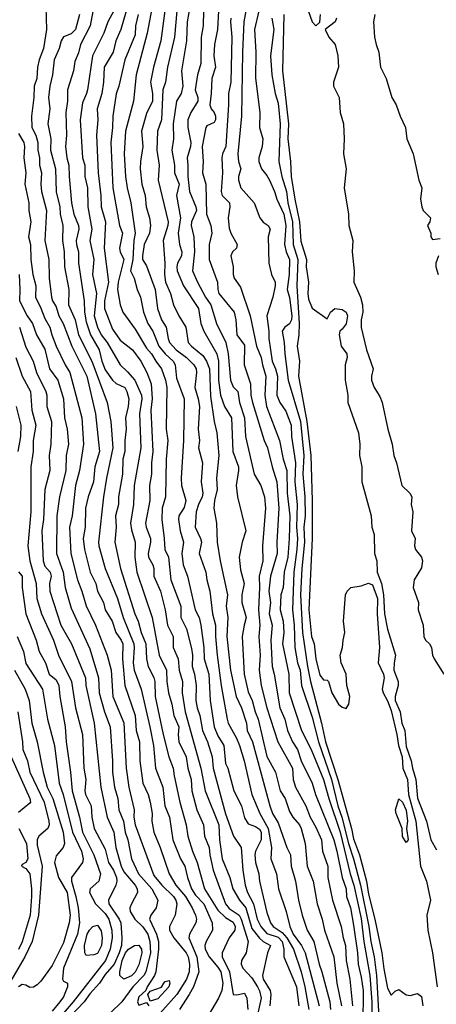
# Model space of a CAD drawing. Header units: metres. Extents: x -46681 to -43747, y -240911 to -237677.
# Tile 544 of 656: x -46510 to -46455, y -238645 to -238515. Entities that reach past the tile are written whole.
import ezdxf

# ---------------------------------------------------------------- set-up
doc = ezdxf.new("R2010")
doc.units = ezdxf.units.M
doc.layers.add('CONTOUR_INDEX', color=1, linetype='Continuous')
doc.layers.add('CONTOUR_INTER', color=3, linetype='Continuous')

msp = doc.modelspace()

# ---------------------------------------------------------------- linework, layer by layer
at = {"layer": 'CONTOUR_INDEX'}
for points, elevation in [([(-46500.6, -238512.94), (-46501.07, -238515.52), (-46502.35, -238518.02), (-46502.6, -238519.13), (-46503.1, -238520.24), (-46503.28, -238521.52), (-46504.06, -238524.02), (-46504.1, -238525.52), (-46504.32, -238527.02), (-46504.21, -238530.02), (-46504.34, -238531.52), (-46504.18, -238533.02), (-46503.9, -238534.02), (-46503.88, -238535.52), (-46503.55, -238539.02), (-46503.25, -238540.52), (-46502.62, -238542.02), (-46502.56, -238542.52), (-46502.91, -238544.02), (-46502.89, -238544.52), (-46502.6, -238545.52), (-46502.62, -238547.02), (-46501.87, -238552.02), (-46501.84, -238553.52), (-46501.6, -238554.78), (-46501.04, -238556.52), (-46499.89, -238558.52), (-46499.53, -238560.02), (-46499.1, -238561.16), (-46498.1, -238562.53), (-46497.6, -238562.98), (-46496.46, -238563.52), (-46496.19, -238564.02), (-46495.93, -238565.02), (-46496.02, -238566.02), (-46496.4, -238567.52), (-46496.27, -238569.02), (-46496.46, -238570.52), (-46496.45, -238572.02), (-46496.72, -238573.02), (-46496.8, -238575.02), (-46497.32, -238578.02), (-46497.32, -238579.02), (-46497.69, -238580.52), (-46497.63, -238582.02), (-46497.78, -238584.02), (-46497.05, -238587.52), (-46495.14, -238593.52), (-46494.68, -238594.52), (-46494.32, -238596.02), (-46493.69, -238597.52), (-46493.61, -238599.52), (-46493.35, -238600.52), (-46492.6, -238601.98), (-46492.47, -238602.52), (-46492.43, -238604.52), (-46491.38, -238609.52), (-46490.64, -238612.52), (-46490.05, -238614.02), (-46489.93, -238615.02), (-46489.15, -238618.52), (-46488.31, -238621.52), (-46488.09, -238623.02), (-46487.48, -238625.02), (-46486.85, -238626.52), (-46485.89, -238630.02), (-46484.1, -238632.84), (-46483.1, -238633.8), (-46482.1, -238634.43), (-46481.84, -238635.02), (-46481.87, -238635.52), (-46482.62, -238636.52), (-46483.53, -238638.52), (-46483.56, -238639.02), (-46482.56, -238641.02), (-46482.1, -238644.03), (-46481.6, -238644.06), (-46480.6, -238643.86), (-46480.29, -238644.52), (-46480.13, -238646.02)], 80), ([(-46491.17, -238513.52), (-46491.7, -238517.52), (-46492.66, -238521.02), (-46493.07, -238523.02), (-46492.8, -238524.52), (-46492.78, -238525.52), (-46493.6, -238527.16), (-46494.27, -238529.52), (-46494.06, -238531.52), (-46494.41, -238533.52), (-46494.44, -238534.52), (-46494.23, -238536.52), (-46493.77, -238538.02), (-46493.63, -238539.52), (-46493.2, -238541.02), (-46493.08, -238542.02), (-46493.21, -238543.02), (-46493.89, -238544.52), (-46494.13, -238546.02), (-46494.11, -238546.52), (-46493.6, -238547.35), (-46492.43, -238550.52), (-46492.11, -238553.02), (-46491.58, -238554.52), (-46490.98, -238555.52), (-46490.72, -238557.02), (-46490.52, -238557.52), (-46489.66, -238558.52), (-46488.26, -238559.52), (-46487.3, -238560.52), (-46487, -238561.02), (-46486.94, -238561.52), (-46487.16, -238563.52), (-46486.72, -238565.02), (-46486.57, -238566.02), (-46486.74, -238569.02), (-46486.57, -238570.52), (-46486.68, -238571.52), (-46486.16, -238573.52), (-46486.33, -238576.02), (-46486.13, -238577.52), (-46486.19, -238578.02), (-46486.68, -238579.02), (-46486.98, -238580.02), (-46487.12, -238582.02), (-46486.42, -238583.52), (-46486.3, -238584.02), (-46486.59, -238585.52), (-46485.71, -238588.02), (-46485.59, -238589.02), (-46485.2, -238590.52), (-46484.81, -238593.52), (-46484.43, -238595.02), (-46484.44, -238596.52), (-46484.23, -238599.02), (-46483.69, -238603.02), (-46482.88, -238607.52), (-46482.75, -238608.02), (-46481.63, -238610.02), (-46481.25, -238611.02), (-46480.62, -238613.02), (-46479.63, -238617.52), (-46478.55, -238620.02), (-46477.44, -238622.02), (-46477, -238624.52), (-46477.09, -238626.02), (-46476.33, -238628.02), (-46476.05, -238630.02), (-46475.05, -238633.02), (-46474.58, -238635.02), (-46474.14, -238636.02), (-46473, -238637.52), (-46472.51, -238638.52), (-46470.68, -238645.52)], 75), ([(-46472.31, -238513.02), (-46471.6, -238514.99), (-46471.1, -238515.55), (-46470.6, -238515.03), (-46470.5, -238514.02)], 65), ([(-46482.38, -238514.52), (-46482.42, -238515.02), (-46482.27, -238517.02), (-46482.41, -238523.02), (-46482.71, -238524.52), (-46482.69, -238526.02), (-46483.06, -238531.52), (-46483.51, -238532.52), (-46483.59, -238533.02), (-46483.5, -238535.02), (-46483.7, -238537.52), (-46483.54, -238538.02), (-46482.58, -238539.02), (-46482.52, -238539.52), (-46482.77, -238541.02), (-46482.6, -238542.38), (-46482.39, -238543.02), (-46481.56, -238544.52), (-46481.65, -238545.02), (-46482.18, -238545.52), (-46482.38, -238546.02), (-46482.09, -238547.52), (-46482.1, -238548.52), (-46481.96, -238549.02), (-46481.1, -238550.21), (-46479.85, -238554.02), (-46479.01, -238558.02), (-46478.35, -238559.52), (-46478.21, -238560.52), (-46477.74, -238562.02), (-46477.88, -238564.52), (-46477.66, -238566.02), (-46475.95, -238570.52), (-46475.45, -238573.02), (-46474.95, -238574.52), (-46474.91, -238577.52), (-46474.58, -238580.52), (-46474.64, -238583.52), (-46474.83, -238586.02), (-46475.33, -238588.02), (-46475.44, -238590.02), (-46475.74, -238591.02), (-46475.84, -238593.02), (-46475.44, -238594.52), (-46475.38, -238596.02), (-46475.52, -238597.52), (-46474.7, -238601.52), (-46474.63, -238604.02), (-46473.01, -238609.02), (-46471.73, -238611.52), (-46470.08, -238615.52), (-46469.39, -238618.02), (-46467.87, -238622.52), (-46466.54, -238628.02), (-46466.07, -238629.52), (-46465.1, -238633.96), (-46464.74, -238637.02), (-46463.96, -238641.52), (-46463.66, -238645.02), (-46463.72, -238648.52)], 70), ([(-46468.36, -238514.52), (-46468.56, -238515.02), (-46469.89, -238516.02), (-46469.38, -238517.02), (-46468.54, -238518.02), (-46468.18, -238519.52), (-46468.08, -238521.02), (-46468.76, -238523.02), (-46468.76, -238523.52), (-46468.03, -238525.02), (-46467.87, -238527.02), (-46467.42, -238528.52), (-46467.35, -238530.52), (-46467.45, -238532.52), (-46467.08, -238534.52), (-46467.34, -238537.02), (-46466.77, -238540.52), (-46466.75, -238542.02), (-46466.22, -238544.02), (-46466.3, -238545.52), (-46466.01, -238548.02), (-46466.05, -238549.52), (-46465.16, -238551.52), (-46464.9, -238552.52), (-46464.87, -238553.52), (-46465.1, -238554.52), (-46465.1, -238555.56), (-46464.37, -238558.52), (-46463.51, -238561.02), (-46463.74, -238562.02), (-46463.7, -238562.52), (-46463.38, -238563.52), (-46462.6, -238564.7), (-46462.31, -238565.52), (-46461.56, -238569.02), (-46460.96, -238571.02), (-46460.74, -238572.52), (-46460.38, -238573.52), (-46459.7, -238576.52), (-46458.62, -238577.52), (-46458.38, -238578.02), (-46458.44, -238579.02), (-46458.25, -238580.02), (-46458.4, -238582.52), (-46457.91, -238583.52), (-46458.03, -238584.52), (-46457.88, -238585.02), (-46457.1, -238586.02), (-46456.93, -238586.52), (-46457.1, -238587.43), (-46458.05, -238589.02), (-46458.2, -238590.02), (-46457.47, -238592.02), (-46457.52, -238593.02), (-46456.84, -238595.02), (-46456.77, -238596.52), (-46456.54, -238597.02), (-46456.03, -238597.52), (-46455.76, -238598.02), (-46455.6, -238599.02), (-46455.38, -238599.52), (-46454.1, -238601.52)], 65), ([(-46510.47, -238555.52), (-46509.6, -238558.15), (-46508.63, -238560.02), (-46508.21, -238561.52), (-46506.97, -238564.02), (-46506.82, -238564.52), (-46506.84, -238566.02), (-46506.19, -238568.02), (-46506.29, -238571.02), (-46506.53, -238572.52), (-46506.41, -238574.52), (-46507.09, -238577.02), (-46507.27, -238581.02), (-46507.5, -238582.52), (-46507.31, -238586.52), (-46507.1, -238587.2), (-46506.4, -238588.02), (-46506.26, -238588.52), (-46506.47, -238589.52), (-46506.41, -238590.52), (-46504.97, -238595.02), (-46503.55, -238597.52), (-46501.69, -238602.02), (-46501.64, -238603.02), (-46500.55, -238608.02), (-46499.67, -238616.52), (-46498.8, -238620.52), (-46497.95, -238622.52), (-46497.68, -238624.52), (-46496.96, -238627.02), (-46496.6, -238627.77), (-46495.11, -238629.52), (-46494.83, -238630.02), (-46494.77, -238630.52), (-46495.6, -238632.02), (-46495.79, -238632.52), (-46495.77, -238633.02), (-46495.16, -238634.02), (-46494.1, -238635.05), (-46493.4, -238636.02), (-46493.13, -238637.02), (-46493.07, -238638.52), (-46493.68, -238641.02), (-46493.94, -238641.52), (-46495.39, -238643.02), (-46496.87, -238645.02), (-46498.42, -238646.52)], 85), ([(-46510.69, -238606.52), (-46510.05, -238610.52), (-46510.01, -238611.52), (-46509.37, -238613.02), (-46509.1, -238614.53), (-46507.18, -238618.52), (-46506.55, -238621.02), (-46506.52, -238621.52), (-46506.71, -238622.02), (-46507.89, -238623.02), (-46508.12, -238623.52), (-46508.1, -238624.23), (-46507.46, -238627.02), (-46507.92, -238633.52), (-46508.79, -238637.02), (-46509.73, -238639.02), (-46514.76, -238647.52)], 90)]:
    msp.add_lwpolyline(points, dxfattribs=dict(at, elevation=elevation))
at = {"layer": 'CONTOUR_INTER'}
for points, elevation in [([(-46489.26, -238510.02), (-46489.86, -238517.02), (-46490.82, -238521.02), (-46491.08, -238523.02), (-46491.41, -238524.02), (-46491.58, -238528.02), (-46492.14, -238529.52), (-46492.22, -238532.02), (-46491.93, -238534.02), (-46492.05, -238536.02), (-46490.73, -238541.52), (-46490.77, -238542.02), (-46491.38, -238544.02), (-46491.16, -238547.02), (-46491.22, -238548.52), (-46491.08, -238549.52), (-46490.4, -238551.02), (-46490.02, -238552.52), (-46489.31, -238554.02), (-46488.39, -238555.52), (-46488.04, -238557.52), (-46487.62, -238558.02), (-46486.1, -238559.27), (-46485.61, -238560.02), (-46485.24, -238561.02), (-46485.1, -238564.65), (-46484.59, -238568.02), (-46484.24, -238569.52), (-46483.98, -238572.52), (-46484.28, -238575.52), (-46484.22, -238577.02), (-46484.58, -238578.52), (-46484.64, -238579.52), (-46484.28, -238581.52), (-46484.2, -238584.02), (-46483.8, -238586.52), (-46482.83, -238591.02), (-46483.03, -238592.52), (-46482.81, -238594.02), (-46482.92, -238596.52), (-46482.44, -238601.02), (-46481.7, -238604.52), (-46480.97, -238606.02), (-46480.32, -238608.02), (-46480.22, -238609.02), (-46479.52, -238610.52), (-46477.23, -238619.02), (-46476.86, -238620.02), (-46476.1, -238621.25), (-46474.95, -238624.52), (-46474.46, -238625.52), (-46474.37, -238627.02), (-46473.79, -238629.02), (-46473.43, -238631.52), (-46472.92, -238633.52), (-46472.27, -238635.52), (-46471.36, -238637.02), (-46470.67, -238640.02), (-46470.3, -238641.02), (-46469.25, -238645.02), (-46469.18, -238646.02)], 74), ([(-46478.09, -238511.02), (-46479.25, -238516.02), (-46479.08, -238519.02), (-46479.1, -238522.47), (-46478.55, -238527.02), (-46478.58, -238529.02), (-46478.13, -238530.52), (-46478.22, -238531.52), (-46478.66, -238533.02), (-46478.67, -238533.52), (-46478.31, -238534.52), (-46477.6, -238535.37), (-46477.26, -238536.02), (-46476.58, -238537.52), (-46476.31, -238538.52), (-46475.38, -238540.52), (-46475.11, -238542.02), (-46475.27, -238544.52), (-46475.04, -238545.52), (-46474.61, -238546.52), (-46474.64, -238548.52), (-46474.91, -238550.52), (-46474.6, -238551.57), (-46474.29, -238554.02), (-46474.35, -238554.52), (-46474.6, -238555.06), (-46475.24, -238555.52), (-46475.57, -238556.02), (-46475.3, -238557.52), (-46475.24, -238559.02), (-46474.8, -238562.52), (-46473.15, -238568.02), (-46472.7, -238572.52), (-46472.83, -238575.02), (-46472.57, -238578.02), (-46472.54, -238580.52), (-46472.7, -238582.02), (-46472.61, -238584.02), (-46472.99, -238587.52), (-46473.15, -238591.02), (-46472.87, -238596.02), (-46472.22, -238600.52), (-46471.83, -238602.52), (-46470.35, -238608.02), (-46469.81, -238610.52), (-46468.18, -238615.52), (-46466.36, -238622.02), (-46466.1, -238623.4), (-46465.31, -238625.52), (-46464.37, -238629.02), (-46464.1, -238630.72), (-46463.26, -238634.02), (-46462.33, -238638.52), (-46462.1, -238640.61), (-46461.6, -238643.19), (-46461.1, -238644.11), (-46460.6, -238643.59), (-46460.1, -238643.39), (-46459.1, -238644.06), (-46458.6, -238644.17), (-46457.6, -238643.92), (-46457.1, -238644.29), (-46456.92, -238645.52)], 68), ([(-46496, -238512.52), (-46497, -238516.02), (-46497.65, -238517.52), (-46498.03, -238519.02), (-46499.21, -238521.02), (-46499.32, -238523.02), (-46499.54, -238524.52), (-46500.12, -238526.52), (-46500.06, -238528.02), (-46500.23, -238530.02), (-46499.99, -238535.02), (-46499.64, -238538.02), (-46499.59, -238539.52), (-46499.05, -238541.52), (-46499.22, -238545.02), (-46498.62, -238549.52), (-46499.16, -238552.02), (-46499.17, -238553.02), (-46498.1, -238555.75), (-46497.1, -238557.22), (-46495.46, -238558.52), (-46494.35, -238560.02), (-46493.54, -238561.52), (-46492.96, -238563.02), (-46492.86, -238565.02), (-46493, -238566.52), (-46492.76, -238572.02), (-46492.95, -238573.52), (-46492.92, -238575.02), (-46493.18, -238576.52), (-46493.16, -238578.52), (-46493.72, -238581.52), (-46493.65, -238582.02), (-46493.07, -238583.52), (-46493.05, -238584.02), (-46493.38, -238585.52), (-46493.34, -238586.02), (-46492.76, -238587.02), (-46492.6, -238587.52), (-46492.6, -238588.52), (-46491.75, -238590.52), (-46491.12, -238593.02), (-46490.81, -238595.02), (-46490.06, -238596.52), (-46490.04, -238598.02), (-46489.38, -238599.52), (-46489.27, -238601.02), (-46488.8, -238602.52), (-46488.87, -238604.02), (-46488.47, -238606.52), (-46486.39, -238614.02), (-46485.79, -238617.02), (-46483.97, -238621.52), (-46483.89, -238623.52), (-46483.54, -238626.02), (-46482.54, -238628.52), (-46482.14, -238630.02), (-46481.24, -238631.52), (-46480.39, -238632.52), (-46479.6, -238635.27), (-46478.6, -238636.57), (-46478.1, -238637), (-46477.11, -238637.52), (-46477.51, -238638.52), (-46478.18, -238641.52), (-46478.12, -238642.02), (-46477.16, -238643.52), (-46477.1, -238644.02), (-46477.21, -238645.52)], 78), ([(-46492.75, -238512.52), (-46493.52, -238516.52), (-46494.97, -238522.02), (-46495.34, -238525.52), (-46496.38, -238529.52), (-46496.54, -238532.52), (-46496.4, -238535.52), (-46496.18, -238537.02), (-46495.68, -238539.02), (-46495.09, -238543.02), (-46495.28, -238544.02), (-46495.41, -238546.52), (-46495.7, -238548.02), (-46495.25, -238549.02), (-46494.84, -238550.52), (-46494.38, -238551.52), (-46493.98, -238553.52), (-46493.41, -238555.02), (-46492.76, -238556.02), (-46491.97, -238558.02), (-46491.12, -238559.02), (-46490.03, -238560.02), (-46489.77, -238560.52), (-46489.6, -238562.28), (-46488.57, -238565.02), (-46488.7, -238570.52), (-46489, -238575.52), (-46488.93, -238576.52), (-46488.39, -238578.52), (-46488.6, -238579.41), (-46489.32, -238580.52), (-46489.35, -238581.02), (-46489.11, -238582.52), (-46488.69, -238584.02), (-46488.91, -238585.52), (-46488.73, -238587.02), (-46488.14, -238588.52), (-46487.15, -238593.02), (-46486.62, -238594.02), (-46486.39, -238595.02), (-46485.97, -238598.02), (-46485.95, -238599.52), (-46485.33, -238601.52), (-46485.13, -238605.02), (-46484.59, -238608.52), (-46484.1, -238609.71), (-46483.34, -238611.02), (-46483.1, -238613.41), (-46482.8, -238614.02), (-46482, -238617.02), (-46480.97, -238619.02), (-46480.6, -238620.6), (-46480.1, -238621.39), (-46479.1, -238621.74), (-46478.6, -238622.08), (-46478.38, -238622.52), (-46478.37, -238623.52), (-46479.1, -238625.02), (-46479.22, -238625.52), (-46479.12, -238626.52), (-46478.66, -238628.02), (-46478.6, -238629.02), (-46477.6, -238633.17), (-46477.12, -238634.52), (-46476.78, -238635.02), (-46475.6, -238635.82), (-46474.97, -238636.52), (-46474.09, -238638.02), (-46473.06, -238641.02), (-46472.55, -238643.02), (-46472.03, -238646.02)], 76), ([(-46487.74, -238512.52), (-46488.18, -238515.02), (-46488.28, -238517.52), (-46488.94, -238521.52), (-46488.75, -238523.52), (-46488.99, -238524.52), (-46489.59, -238525.52), (-46490.05, -238528.52), (-46490.02, -238530.52), (-46490.23, -238532.02), (-46489.89, -238534.02), (-46489.88, -238535.02), (-46489.27, -238536.52), (-46489.63, -238538.02), (-46489.06, -238541.02), (-46489.37, -238543.02), (-46489.19, -238544.52), (-46488.89, -238545.52), (-46488.96, -238546.02), (-46489.47, -238547.02), (-46489.57, -238547.52), (-46489.5, -238548.02), (-46488.66, -238550.02), (-46486.68, -238553.02), (-46486.36, -238555.02), (-46486, -238556.02), (-46484.24, -238559.02), (-46484.02, -238560.02), (-46484.02, -238562.52), (-46483.75, -238564.52), (-46483.22, -238566.02), (-46482.32, -238567.52), (-46482.13, -238572.02), (-46481.39, -238574.02), (-46481.36, -238574.52), (-46481.69, -238576.52), (-46481.53, -238578.02), (-46480.41, -238582.52), (-46480.88, -238584.02), (-46481.29, -238586.02), (-46481.1, -238587.71), (-46480.62, -238589.52), (-46480.92, -238591.02), (-46480.95, -238592.02), (-46480.35, -238594.02), (-46480.64, -238595.02), (-46480.88, -238596.52), (-46480.63, -238601.52), (-46480.1, -238603.88), (-46479.55, -238605.02), (-46479.17, -238606.52), (-46478.76, -238607.52), (-46477.6, -238612.48), (-46476.46, -238614.52), (-46475.84, -238617.02), (-46475.17, -238618.02), (-46474.6, -238619.77), (-46474.16, -238620.52), (-46473.28, -238621.52), (-46473.05, -238622.02), (-46472.54, -238624.02), (-46472.27, -238627.02), (-46471.46, -238629.02), (-46470.94, -238632.02), (-46470.25, -238634.02), (-46469.98, -238635.52), (-46468.73, -238639.02), (-46468.31, -238642.52), (-46467.7, -238645.52)], 73), ([(-46506.95, -238513.02), (-46506.85, -238516.02), (-46507.27, -238518.52), (-46507.84, -238520.02), (-46508.07, -238521.02), (-46508.16, -238522.52), (-46508.49, -238523.52), (-46508.55, -238525.02), (-46508.87, -238527.52), (-46508.8, -238529.02), (-46508.29, -238530.02), (-46508.01, -238531.02), (-46508.03, -238532.02), (-46507.81, -238533.02), (-46507.81, -238534.02), (-46507.52, -238535.02), (-46507.64, -238536.52), (-46507.54, -238537.52), (-46506.87, -238540.02), (-46507.11, -238544.02), (-46506.55, -238546.52), (-46506.53, -238549.02), (-46506.21, -238551.52), (-46506.05, -238552.02), (-46505.6, -238552.81), (-46505.22, -238554.02), (-46504.64, -238555.02), (-46503.49, -238558.02), (-46501.52, -238562.02), (-46500.37, -238567.02), (-46499.85, -238572.02), (-46500.46, -238574.02), (-46500.61, -238576.02), (-46501.35, -238578.02), (-46501.69, -238579.52), (-46501.74, -238582.02), (-46501.98, -238583.52), (-46501.83, -238585.02), (-46501.09, -238588.02), (-46500.3, -238589.52), (-46500.1, -238590.52), (-46499.28, -238592.02), (-46499.08, -238593.02), (-46498.16, -238594.52), (-46497.66, -238596.02), (-46496.95, -238597.02), (-46496.74, -238597.52), (-46496.78, -238599.52), (-46496.49, -238603.02), (-46495.11, -238607.02), (-46494.96, -238609.02), (-46494.52, -238610.52), (-46494.47, -238613.02), (-46494.09, -238616.02), (-46493.39, -238617.52), (-46493.11, -238618.52), (-46492.86, -238620.02), (-46492.88, -238621.02), (-46492.61, -238622.52), (-46491.76, -238624.52), (-46490.58, -238628.02), (-46489.72, -238629.52), (-46488.43, -238631.02), (-46487.52, -238632.52), (-46487.07, -238633.52), (-46486.97, -238634.02), (-46487.04, -238634.52), (-46487.88, -238636.02), (-46487.99, -238636.52), (-46486.9, -238639.02), (-46486.65, -238641.02), (-46487.36, -238643.02), (-46487.92, -238644.02), (-46489.21, -238646.02)], 82), ([(-46497.95, -238513.52), (-46498.71, -238515.02), (-46499.24, -238516.52), (-46500.78, -238519.52), (-46501.43, -238524.02), (-46501.54, -238524.52), (-46502.1, -238525.75), (-46502.38, -238528.02), (-46502.08, -238533.02), (-46501.78, -238534.02), (-46501.78, -238535.52), (-46501.41, -238537.02), (-46501.4, -238539.52), (-46500.85, -238542.52), (-46501.1, -238544.02), (-46500.58, -238546.52), (-46500.77, -238548.52), (-46500.25, -238551.02), (-46500.56, -238554.02), (-46500.08, -238555.52), (-46499.61, -238556.52), (-46498.81, -238557.52), (-46497.11, -238560.52), (-46496.1, -238561.41), (-46495.13, -238562.52), (-46494.26, -238564.52), (-46494.22, -238565.02), (-46494.52, -238567.02), (-46494.35, -238571.52), (-46495.23, -238576.52), (-46495.31, -238579.02), (-46495.7, -238581.52), (-46495.6, -238582.39), (-46495.08, -238584.02), (-46495.13, -238586.02), (-46494.89, -238588.02), (-46492.85, -238594.02), (-46491.9, -238599.02), (-46490.95, -238601.02), (-46490.9, -238602.52), (-46490.66, -238604.02), (-46490.21, -238605.52), (-46489.97, -238607.02), (-46489.31, -238608.52), (-46489.4, -238609.52), (-46489.3, -238610.52), (-46488.34, -238612.52), (-46488.1, -238614.02), (-46487.66, -238615.52), (-46487.59, -238617.02), (-46486.93, -238619.52), (-46486.01, -238621.52), (-46485.9, -238623.02), (-46485.26, -238624.52), (-46485.2, -238625.52), (-46484.75, -238627.52), (-46483.12, -238632.02), (-46482.6, -238632.64), (-46481.3, -238633.52), (-46481.01, -238634.02), (-46480.09, -238637.02), (-46480.34, -238638.52), (-46480.97, -238639.52), (-46481.04, -238640.02), (-46480.8, -238640.52), (-46479.6, -238641.82), (-46478.85, -238643.02), (-46478.6, -238643.55), (-46478.39, -238644.52), (-46479.04, -238647.52)], 79), ([(-46486.04, -238513.52), (-46486.09, -238515.52), (-46486.35, -238517.02), (-46486.4, -238520.52), (-46486.82, -238522.02), (-46487.15, -238524.02), (-46486.78, -238525.02), (-46486.77, -238525.52), (-46487.71, -238527.02), (-46488.09, -238528.02), (-46488.1, -238529.02), (-46487.7, -238531.02), (-46487.74, -238531.52), (-46488.21, -238533.02), (-46488.09, -238534.02), (-46488.12, -238535.52), (-46487.89, -238537.52), (-46487.05, -238539.52), (-46486.97, -238540.02), (-46487.61, -238541.52), (-46487.66, -238542.02), (-46487.33, -238543.52), (-46487.24, -238545.52), (-46487.47, -238548.02), (-46486.82, -238549.52), (-46485.75, -238551.52), (-46485.07, -238552.52), (-46484.31, -238555.02), (-46483.04, -238557.52), (-46482.75, -238559.02), (-46482.46, -238562.52), (-46482.1, -238563.43), (-46481.47, -238564.02), (-46481.25, -238565.52), (-46480.6, -238567.52), (-46480.45, -238570.02), (-46479.28, -238575.02), (-46478.42, -238576.52), (-46477.92, -238578.02), (-46477.78, -238579.52), (-46478.19, -238584.52), (-46478.13, -238586.52), (-46478.63, -238588.52), (-46478.57, -238590.02), (-46478.73, -238593.02), (-46478.55, -238595.02), (-46478.66, -238596.52), (-46478.51, -238599.02), (-46478.64, -238601.02), (-46478.37, -238603.02), (-46477.6, -238605.99), (-46476.14, -238610.52), (-46474.23, -238614.02), (-46474.12, -238615.52), (-46473.82, -238616.52), (-46472.42, -238619.02), (-46471.86, -238620.52), (-46471.1, -238621.85), (-46470.37, -238623.52), (-46470.22, -238625.02), (-46469.53, -238627.02), (-46469.5, -238628.52), (-46468.91, -238631.52), (-46467.74, -238635.02), (-46467.49, -238636.52), (-46467.19, -238637.52), (-46467.08, -238639.52), (-46466.6, -238642.02), (-46466.26, -238645.52)], 72), ([(-46484.04, -238513.52), (-46484.18, -238516.02), (-46484.57, -238518.02), (-46484.64, -238519.52), (-46484.45, -238521.02), (-46484.93, -238522.52), (-46485, -238524.52), (-46485.19, -238526.02), (-46485.02, -238526.52), (-46484.59, -238527.02), (-46484.43, -238527.52), (-46484.45, -238528.02), (-46484.6, -238528.37), (-46485.6, -238528.78), (-46485.73, -238529.02), (-46486.18, -238531.52), (-46486.05, -238533.52), (-46486.16, -238535.02), (-46485.73, -238536.52), (-46485.64, -238540.52), (-46485.07, -238542.02), (-46484.92, -238543.02), (-46485.28, -238544.52), (-46485.26, -238546.52), (-46484.16, -238549.52), (-46484.13, -238550.52), (-46483.98, -238551.02), (-46481.97, -238553.52), (-46481.72, -238554.52), (-46481.58, -238556.52), (-46480.6, -238557.89), (-46480.61, -238560.52), (-46479.78, -238563.02), (-46479.73, -238564.52), (-46479.53, -238565.52), (-46477.97, -238570.52), (-46477.53, -238571.52), (-46476.92, -238574.02), (-46476.27, -238576.02), (-46476.04, -238579.52), (-46476.3, -238584.02), (-46476.25, -238585.52), (-46477.11, -238588.52), (-46477.35, -238590.52), (-46477.15, -238592.02), (-46477.3, -238593.52), (-46476.89, -238595.02), (-46477.07, -238597.02), (-46476.92, -238600.52), (-46476.64, -238601.52), (-46475.89, -238606.02), (-46475.22, -238607.52), (-46474.87, -238609.02), (-46474.19, -238610.52), (-46473.53, -238611.52), (-46473.08, -238613.02), (-46471.59, -238616.02), (-46471.14, -238617.52), (-46468.72, -238623.52), (-46468.31, -238625.02), (-46467.61, -238628.52), (-46467.1, -238630.02), (-46467.03, -238631.02), (-46466.53, -238632.52), (-46466.1, -238634.85), (-46465.59, -238638.52), (-46465.51, -238640.02), (-46465.1, -238641.74), (-46464.84, -238643.52), (-46464.89, -238648.02)], 71), ([(-46480.42, -238513.52), (-46480.68, -238515.02), (-46480.86, -238519.02), (-46480.98, -238527.52), (-46481.45, -238532.52), (-46481.36, -238533.52), (-46481.06, -238534.52), (-46481.38, -238535.52), (-46481.4, -238536.02), (-46481.07, -238537.02), (-46479.31, -238539.02), (-46478.55, -238541.02), (-46478.1, -238541.57), (-46477.46, -238542.02), (-46477.17, -238542.52), (-46477.45, -238543.52), (-46477.35, -238547.02), (-46476.98, -238548.52), (-46476.51, -238549.52), (-46476.5, -238550.02), (-46476.8, -238551.52), (-46477.62, -238554.02), (-46477.35, -238556.02), (-46477.36, -238557.02), (-46476.89, -238560.02), (-46476.45, -238561.02), (-46476.2, -238562.02), (-46476.27, -238564.52), (-46475.9, -238565.52), (-46475.1, -238566.64), (-46474.37, -238568.52), (-46474.36, -238570.02), (-46473.81, -238573.52), (-46473.91, -238576.02), (-46473.57, -238579.02), (-46473.66, -238582.02), (-46473.56, -238583.52), (-46473.64, -238585.02), (-46474.04, -238588.02), (-46474.21, -238593.02), (-46474, -238595.02), (-46473.91, -238598.02), (-46473.53, -238600.02), (-46473.2, -238601.02), (-46473.01, -238603.02), (-46471.6, -238607.25), (-46470.74, -238610.52), (-46469.04, -238615.52), (-46468.19, -238619.02), (-46467.66, -238620.52), (-46466.78, -238624.02), (-46466.1, -238626.02), (-46465.17, -238629.52), (-46464.08, -238635.02), (-46463.82, -238637.02), (-46463.35, -238639.02), (-46463.05, -238641.52), (-46462.73, -238647.02)], 69), ([(-46502.49, -238514.02), (-46503.01, -238516.02), (-46503.6, -238516.6), (-46504.6, -238517.01), (-46504.93, -238517.52), (-46505.2, -238518.52), (-46505.83, -238520.02), (-46506.05, -238522.02), (-46506.44, -238523.52), (-46506.61, -238525.02), (-46506.44, -238526.52), (-46506.7, -238528.52), (-46506.29, -238530.52), (-46506.32, -238532.02), (-46505.69, -238534.52), (-46505.6, -238537.54), (-46505.1, -238539.52), (-46505.05, -238540.52), (-46504.72, -238542.02), (-46504.73, -238544.02), (-46504.52, -238545.52), (-46504.5, -238547.52), (-46503.89, -238550.52), (-46503.96, -238552.52), (-46503.06, -238554.52), (-46502.61, -238556.52), (-46500.83, -238560.02), (-46498.8, -238565.52), (-46498.34, -238568.02), (-46498.04, -238571.52), (-46498.92, -238575.52), (-46499.29, -238578.02), (-46499.95, -238584.02), (-46499.91, -238584.52), (-46499.09, -238587.52), (-46497.45, -238591.52), (-46496.68, -238594.02), (-46495.29, -238597.52), (-46495.22, -238598.02), (-46495.35, -238600.02), (-46495.23, -238601.02), (-46494.31, -238603.52), (-46493.16, -238608.52), (-46492.66, -238611.02), (-46492.41, -238614.02), (-46491.44, -238616.52), (-46491.18, -238619.02), (-46490.52, -238620.52), (-46490.11, -238623.52), (-46489.07, -238626.02), (-46488.5, -238627.02), (-46488.16, -238628.52), (-46487.64, -238630.02), (-46487.1, -238630.86), (-46485.99, -238632.02), (-46484.88, -238634.52), (-46484.85, -238635.52), (-46485.65, -238637.02), (-46485.84, -238637.52), (-46485.82, -238638.02), (-46485.29, -238639.02), (-46484.1, -238640.43), (-46483.74, -238641.02), (-46483.45, -238642.52), (-46483.61, -238643.52), (-46484.03, -238644.52), (-46485.79, -238647.52)], 81), ([(-46494.68, -238514.02), (-46495.07, -238515.52), (-46495.1, -238516.74), (-46496.49, -238520.02), (-46497.25, -238523.52), (-46497.6, -238524.54), (-46498.05, -238527.52), (-46498.09, -238529.02), (-46498.33, -238531.02), (-46498.05, -238537.02), (-46497.17, -238542.02), (-46496.79, -238543.02), (-46497.17, -238545.02), (-46497.07, -238545.52), (-46496.6, -238546.52), (-46497.37, -238549.52), (-46497.43, -238550.52), (-46497.09, -238552.52), (-46496.72, -238553.52), (-46495.1, -238555.76), (-46493.6, -238558.27), (-46492.91, -238559.02), (-46492.36, -238560.02), (-46491.62, -238561.02), (-46491.08, -238562.52), (-46490.91, -238563.52), (-46491, -238569.02), (-46490.78, -238570.52), (-46490.98, -238573.02), (-46491.07, -238578.02), (-46491.53, -238579.52), (-46491.55, -238581.02), (-46491.23, -238583.52), (-46491.18, -238585.02), (-46490.68, -238586.02), (-46490.36, -238589.02), (-46489.05, -238592.52), (-46489.02, -238594.02), (-46488.29, -238595.52), (-46487.6, -238598.14), (-46487.48, -238599.02), (-46487.52, -238600.52), (-46487.21, -238601.52), (-46487.01, -238603.02), (-46487.06, -238605.02), (-46486.87, -238606.02), (-46486.51, -238607.02), (-46486.15, -238609.02), (-46485.51, -238610.52), (-46484.89, -238612.52), (-46484.72, -238614.02), (-46483.1, -238620.06), (-46482.04, -238623.02), (-46481.01, -238624.52), (-46480.82, -238627.52), (-46480.51, -238629.52), (-46480.17, -238630.52), (-46479.37, -238632.02), (-46478.88, -238634.02), (-46478.4, -238635.02), (-46477.6, -238635.96), (-46476.1, -238636.41), (-46475.56, -238637.02), (-46475.35, -238638.02), (-46475.35, -238639.02), (-46473.69, -238643.02), (-46473.36, -238645.52)], 77), ([(-46476.96, -238514.52), (-46476.69, -238516.02), (-46477.14, -238519.52), (-46476.96, -238522.02), (-46476.5, -238524.52), (-46476.1, -238525.81), (-46475.83, -238528.52), (-46476.01, -238533.52), (-46475.64, -238535.52), (-46475, -238537.52), (-46474.83, -238539.02), (-46474.21, -238541.52), (-46474.1, -238544.52), (-46473.52, -238546.52), (-46473.62, -238550.02), (-46473.31, -238555.02), (-46473.37, -238556.52), (-46473.6, -238558.02), (-46473.29, -238560.02), (-46473.42, -238562.02), (-46472.31, -238568.02), (-46471.79, -238572.52), (-46471.6, -238578.52), (-46471.62, -238583.52), (-46472.03, -238593.02), (-46471.67, -238596.52), (-46471.34, -238597.52), (-46471.1, -238599.5), (-46470.6, -238601.66), (-46470.1, -238602.3), (-46469.6, -238602.35), (-46469.42, -238602.52), (-46469, -238604.02), (-46468.1, -238605.51), (-46467.6, -238605.92), (-46467.1, -238606.1), (-46466.73, -238605.52), (-46466.58, -238604.52), (-46466.99, -238603.02), (-46467.08, -238601.52), (-46467.74, -238600.02), (-46467.86, -238599.02), (-46467.55, -238598.02), (-46467.5, -238597.02), (-46467.24, -238596.02), (-46467.42, -238594.52), (-46467.17, -238591.02), (-46466.97, -238590.52), (-46466.47, -238590.02), (-46465.1, -238589.82), (-46464.1, -238589.48), (-46463.6, -238589.7), (-46462.91, -238591.52), (-46462.98, -238593.52), (-46462.67, -238598.02), (-46462.83, -238600.02), (-46462.14, -238601.52), (-46462.02, -238602.02), (-46462.31, -238603.52), (-46462.19, -238604.02), (-46461.6, -238605.06), (-46461.1, -238606.35), (-46460.36, -238609.52), (-46460.14, -238611.02), (-46459.64, -238612.52), (-46459.54, -238614.02), (-46458.96, -238615.52), (-46458.79, -238617.52), (-46457.85, -238621.02), (-46457.2, -238627.02), (-46456.43, -238629.02), (-46455.89, -238631.52), (-46456.37, -238633.52), (-46456.23, -238635.52), (-46455.61, -238638.52), (-46454.99, -238643.02)], 67), ([(-46475.37, -238514.02), (-46475.55, -238521.52), (-46474.75, -238528.52), (-46474.83, -238530.52), (-46474.47, -238533.52), (-46474.39, -238535.52), (-46473.92, -238538.52), (-46473.27, -238541.52), (-46473.1, -238544.11), (-46472.33, -238546.52), (-46472.38, -238547.52), (-46472.09, -238549.52), (-46472.19, -238551.02), (-46472.1, -238551.78), (-46471.6, -238552.97), (-46469.6, -238554.39), (-46469.16, -238553.52), (-46468.6, -238553.05), (-46467.6, -238553.18), (-46467.1, -238553.51), (-46466.92, -238554.02), (-46467.1, -238555.06), (-46467.6, -238555.77), (-46467.93, -238556.02), (-46468.02, -238556.52), (-46467.76, -238558.02), (-46466.99, -238559.02), (-46466.95, -238559.52), (-46467.23, -238560.52), (-46467.22, -238562.52), (-46466.86, -238564.52), (-46466.86, -238565.52), (-46465.44, -238569.52), (-46465.26, -238571.02), (-46465.31, -238572.52), (-46465.01, -238574.02), (-46465.01, -238576.02), (-46463.78, -238580.52), (-46463.67, -238582.02), (-46463.35, -238583.02), (-46463.34, -238585.52), (-46463.01, -238586.52), (-46462.95, -238588.02), (-46462.4, -238589.52), (-46462.14, -238591.02), (-46462, -238593.52), (-46461.6, -238595.59), (-46460.54, -238599.02), (-46460.73, -238600.02), (-46460.75, -238601.02), (-46460.19, -238602.52), (-46460.19, -238603.02), (-46460.6, -238604.49), (-46460.57, -238605.02), (-46459.93, -238606.52), (-46459.68, -238608.02), (-46459.29, -238609.02), (-46459.1, -238611.14), (-46458.45, -238613.02), (-46458.29, -238614.02), (-46457.83, -238615.52), (-46457.6, -238618.01), (-46456.44, -238621.02), (-46455.86, -238623.52), (-46455.1, -238624.86)], 66), ([(-46463.28, -238514.02), (-46463.47, -238515.02), (-46463.34, -238517.02), (-46463.12, -238518.02), (-46462.73, -238519.02), (-46462.53, -238521.02), (-46461.77, -238522.52), (-46461.01, -238525.02), (-46460.43, -238526.02), (-46459.91, -238527.52), (-46459.2, -238529.02), (-46459.04, -238530.52), (-46458.21, -238532.52), (-46457.43, -238536.02), (-46457.04, -238537.02), (-46457.21, -238538.52), (-46457.05, -238539.52), (-46456.88, -238540.02), (-46455.87, -238541.02), (-46455.97, -238541.52), (-46456.3, -238542.02), (-46455.84, -238543.02), (-46455.84, -238543.52), (-46455.6, -238543.89), (-46454.6, -238543.75)], 64), ([(-46510.6, -238529.8), (-46509.89, -238531.02), (-46509.8, -238531.52), (-46509.89, -238533.02), (-46509.63, -238535.02), (-46509.76, -238536.52), (-46509.21, -238539.02), (-46509.23, -238540.02), (-46508.96, -238541.52), (-46509.24, -238543.52), (-46509.01, -238544.52), (-46508.93, -238546.52), (-46508.68, -238548.52), (-46508.28, -238550.02), (-46508.33, -238551.52), (-46507.6, -238552.98), (-46507.1, -238554.36), (-46506.42, -238555.52), (-46506.18, -238556.52), (-46505.58, -238558.02), (-46504.38, -238560.52), (-46503.77, -238561.52), (-46502.19, -238567.52), (-46501.97, -238571.02), (-46502.49, -238574.52), (-46503.02, -238576.52), (-46503.47, -238580.52), (-46503.83, -238582.02), (-46503.64, -238585.52), (-46502.74, -238589.02), (-46502.16, -238590.52), (-46501.6, -238592.49), (-46500.36, -238595.02), (-46498.8, -238599.02), (-46498.3, -238601.02), (-46498.04, -238604.52), (-46496.6, -238607.99), (-46496.27, -238614.02), (-46495.93, -238616.52), (-46495.25, -238619.52), (-46495.27, -238620.52), (-46495.1, -238621.51), (-46492.6, -238628.26), (-46491.56, -238629.52), (-46490.01, -238631.02), (-46489.68, -238631.52), (-46489.58, -238632.02), (-46489.79, -238633.52), (-46490.53, -238635.02), (-46490.53, -238635.52), (-46489.96, -238636.52), (-46488.32, -238638.52), (-46488.06, -238639.02), (-46487.89, -238640.02), (-46487.94, -238641.02), (-46488.27, -238642.02), (-46489.56, -238644.02), (-46494.1, -238649.09)], 83), ([(-46454.81, -238546.02), (-46455.17, -238547.02), (-46455.19, -238547.52), (-46454.88, -238548.52)], 64), ([(-46510.5, -238548.52), (-46510.39, -238550.52), (-46510.45, -238552.02), (-46509.42, -238554.02), (-46508.71, -238555.02), (-46508.18, -238556.52), (-46507.1, -238558.44), (-46506.45, -238561.02), (-46505.37, -238562.52), (-46504.61, -238565.02), (-46504.46, -238567.52), (-46504.11, -238569.02), (-46503.94, -238571.02), (-46504.25, -238572.52), (-46504.32, -238574.52), (-46505.16, -238578.02), (-46505.5, -238580.52), (-46505.53, -238585.52), (-46504.67, -238588.02), (-46504.38, -238590.02), (-46503.6, -238592.79), (-46501.1, -238598.19), (-46499.98, -238602.02), (-46499.86, -238604.02), (-46499.15, -238606.52), (-46498.42, -238608.52), (-46498.1, -238613.02), (-46498.12, -238614.52), (-46497.82, -238616.52), (-46497.38, -238618.02), (-46497.28, -238619.52), (-46496.64, -238621.02), (-46496.41, -238622.52), (-46496.07, -238623.52), (-46495.59, -238626.02), (-46494.64, -238628.02), (-46492.87, -238630.02), (-46492.09, -238631.52), (-46492.33, -238632.52), (-46493.02, -238633.52), (-46493.19, -238634.02), (-46492.25, -238636.02), (-46492.02, -238637.02), (-46491.99, -238638.02), (-46492.35, -238641.02), (-46492.53, -238641.52), (-46493.51, -238643.02), (-46493.67, -238643.52), (-46494.6, -238644.36), (-46494.8, -238645.02), (-46494.6, -238645.45), (-46493.6, -238645.09), (-46493.3, -238645.52)], 84), ([(-46510.95, -238559.52), (-46510.08, -238562.02), (-46508.98, -238564.02), (-46508.82, -238566.52), (-46508.27, -238568.52), (-46508.63, -238570.52), (-46508.64, -238572.02), (-46508.94, -238574.02), (-46508.95, -238580.02), (-46509.33, -238584.52), (-46509.09, -238586.52), (-46508.25, -238589.52), (-46508.14, -238591.52), (-46507.55, -238593.52), (-46505.96, -238597.02), (-46505.28, -238599.02), (-46503.53, -238602.52), (-46503.04, -238606.02), (-46502.07, -238609.52), (-46501.89, -238614.02), (-46501.66, -238615.52), (-46501.77, -238617.02), (-46501.68, -238617.52), (-46500.96, -238619.02), (-46500.86, -238620.52), (-46500.52, -238622.02), (-46499.1, -238624.77), (-46498.62, -238626.52), (-46497.98, -238627.52), (-46497.57, -238628.52), (-46497.52, -238629.02), (-46497.65, -238629.52), (-46498.65, -238631.52), (-46498.59, -238632.02), (-46497.2, -238634.02), (-46496.99, -238634.52), (-46496.85, -238636.52), (-46496.93, -238637.52), (-46497.22, -238638.52), (-46497.88, -238640.02), (-46499.1, -238641.4), (-46499.81, -238642.52), (-46501.1, -238643.95), (-46501.85, -238645.02), (-46503.6, -238646.8)], 86), ([(-46510.91, -238566.02), (-46510.28, -238568.52), (-46510.32, -238570.02), (-46510.67, -238572.02)], 87), ([(-46510.6, -238587.96), (-46510.12, -238588.52), (-46510.09, -238590.02), (-46509.62, -238593.52), (-46508.23, -238597.02), (-46507.84, -238598.52), (-46507, -238600.02), (-46506.53, -238601.52), (-46505.6, -238602.31), (-46505.21, -238603.02), (-46505.11, -238604.52), (-46504.38, -238608.52), (-46504.26, -238610.52), (-46503.67, -238614.52), (-46503.46, -238617.02), (-46502.49, -238620.52), (-46502.09, -238622.52), (-46500.59, -238625.52), (-46499.7, -238628.02), (-46499.93, -238629.02), (-46501.08, -238630.02), (-46501.17, -238630.52), (-46500.35, -238632.02), (-46499.1, -238633.27), (-46498.58, -238634.02), (-46498.21, -238635.52), (-46498.16, -238636.52), (-46498.41, -238638.02), (-46499.03, -238639.52), (-46503.35, -238645.02), (-46505.5, -238647.52)], 87), ([(-46510.75, -238596.52), (-46509.94, -238598.52), (-46509.6, -238600.11), (-46507.38, -238603.52), (-46506.74, -238607.52), (-46505.81, -238611.02), (-46505.2, -238616.02), (-46504.67, -238617.52), (-46503.41, -238622.52), (-46502.22, -238625.02), (-46501.98, -238626.02), (-46502.11, -238626.52), (-46503.53, -238628.52), (-46503.54, -238629.02), (-46502.96, -238631.02), (-46502.68, -238632.52), (-46502.48, -238634.52), (-46502.76, -238636.02), (-46504.6, -238640.52), (-46504.76, -238642.02), (-46504.6, -238642.28), (-46504.07, -238642.52), (-46504.08, -238643.02), (-46504.6, -238644.33), (-46505.1, -238645.02), (-46506.1, -238646.24)], 88), ([(-46511.1, -238601.02), (-46509.68, -238603.52), (-46509.19, -238605.02), (-46508.8, -238608.02), (-46508.09, -238610.52), (-46507.32, -238614.52), (-46506.79, -238616.52), (-46506.04, -238618.02), (-46504.65, -238622.52), (-46504.47, -238624.02), (-46504.66, -238624.52), (-46505.6, -238625.64), (-46505.82, -238626.52), (-46505.26, -238628.52), (-46504.14, -238630.52), (-46503.73, -238633.52), (-46503.84, -238634.52), (-46504.6, -238637.18), (-46506.1, -238640.19), (-46507.6, -238642.26), (-46508.1, -238642.75), (-46508.6, -238643.05), (-46509.1, -238643.11), (-46509.6, -238642.8), (-46510.1, -238642.69), (-46510.6, -238643.01)], 89), ([(-46511.54, -238612.52), (-46509.08, -238618.02), (-46509, -238618.52), (-46509.1, -238618.67), (-46510.6, -238619.87)], 91), ([(-46460.24, -238618.52), (-46460.1, -238618.08), (-46459.6, -238618.53), (-46459.1, -238619.59), (-46458.96, -238621.02), (-46459.08, -238622.02), (-46458.86, -238623.52), (-46459.1, -238623.85), (-46459.6, -238623.06), (-46459.67, -238622.02), (-46460.46, -238620.02), (-46460.55, -238619.52), (-46460.24, -238618.52)], 68), ([(-46510.53, -238622.02), (-46509.52, -238624.02), (-46509.36, -238626.02), (-46509.6, -238626.54), (-46510.1, -238626.81), (-46510.19, -238627.02), (-46509.6, -238627.32), (-46509.1, -238628.03), (-46508.85, -238630.02), (-46508.87, -238631.02), (-46509.04, -238633.52), (-46510.1, -238637.05), (-46510.6, -238638.05)], 91), ([(-46500.71, -238635.02), (-46500.1, -238634.83), (-46499.6, -238635.6), (-46499.46, -238636.52), (-46499.56, -238637.52), (-46500.1, -238638.6), (-46500.6, -238638.78), (-46501.6, -238638.86), (-46501.8, -238638.52), (-46501.83, -238637.52), (-46501.45, -238636.02), (-46501.18, -238635.52), (-46500.71, -238635.02)], 88), ([(-46495.2, -238637.52), (-46494.6, -238637.47), (-46494.26, -238638.02), (-46494.2, -238638.52), (-46494.6, -238640.08), (-46495.1, -238641.07), (-46495.6, -238641.55), (-46496.6, -238642.01), (-46497.13, -238641.52), (-46497.15, -238641.02), (-46496.83, -238639.52), (-46496.39, -238638.52), (-46496, -238638.02), (-46495.2, -238637.52)], 86), ([(-46491.28, -238642.52), (-46491.1, -238642.3), (-46490.6, -238642.17), (-46490.49, -238642.52), (-46490.61, -238643.02), (-46492.1, -238644.6), (-46493.1, -238644.9), (-46493.41, -238644.02), (-46493.1, -238643.58), (-46491.6, -238643.04), (-46491.28, -238642.52)], 84)]:
    msp.add_lwpolyline(points, dxfattribs=dict(at, elevation=elevation))

doc.saveas('drawing.dxf')
